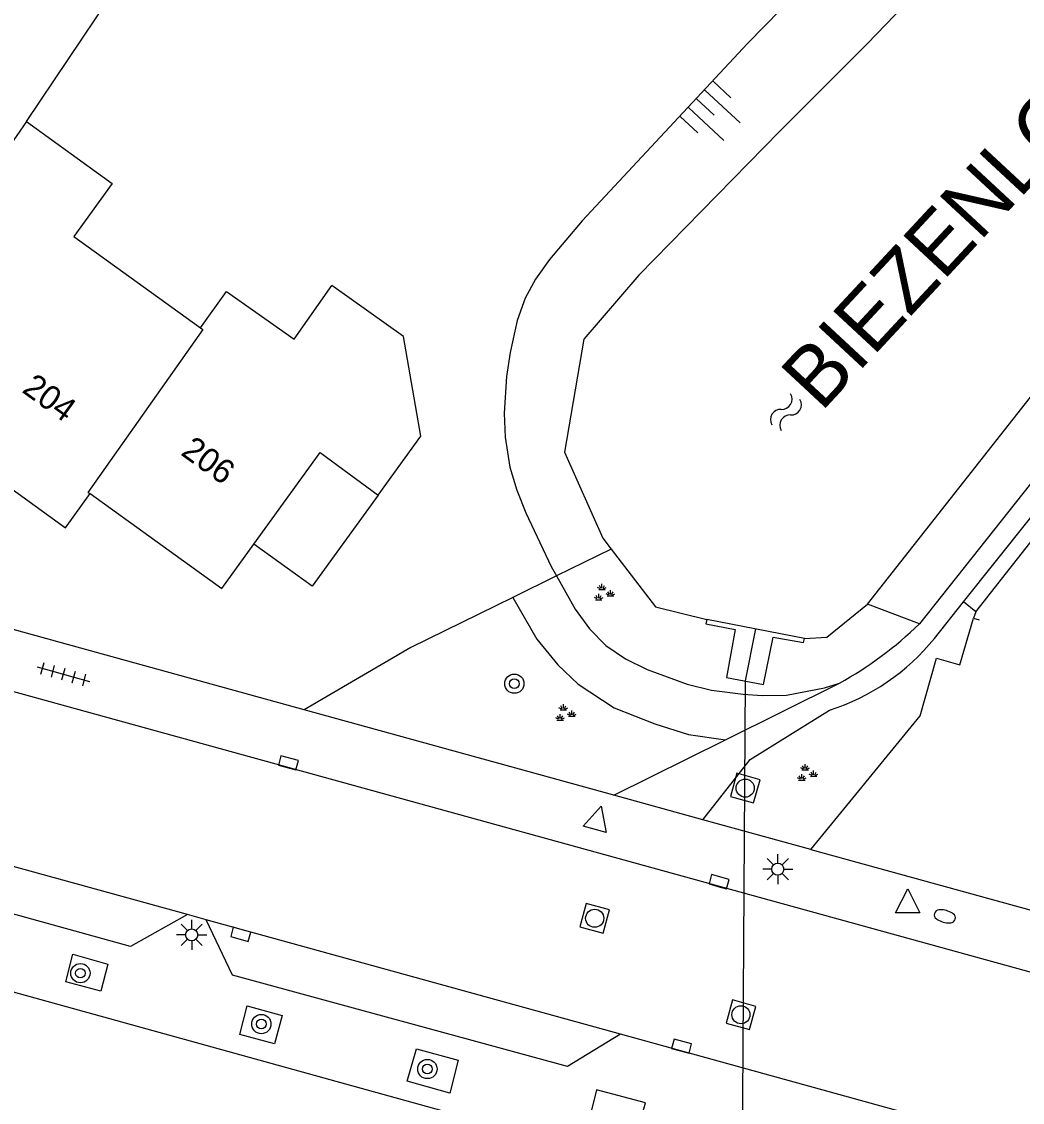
# Model space of a CAD drawing. Extents: x 126000 to 131009, y 393000 to 395500.
# Drawn here: x 130721.66 to 130763.15, y 394949.73 to 394994.55 of the extents above; entities that cross this region are included whole.
import ezdxf

# ---------------------------------------------------------------- set-up
doc = ezdxf.new("R2010")
doc.units = 0
for name, color, linetype in [('gg-afsc-erfafscheiding', 7, 'Continuous'), ('gg-anno-huisnummerreeks BGT', 7, 'Continuous'), ('gg-anno-naam water', 7, 'Continuous'), ('gg-bbg-gedigitaliseerde bebouwing', 7, 'Continuous'), ('gg-bbg-hoofdgebouw', 7, 'Continuous'), ('gg-bbg-luifel en loopbrug', 7, 'Continuous'), ('gg-bbg-tussenscheiding', 7, 'Continuous'), ('gg-knt-BGT kruinlijn', 7, 'Continuous'), ('gg-knt-onverhard', 7, 'Continuous'), ('gg-knt-verharding', 7, 'Continuous'), ('gg-knt-verharding nz', 7, 'Continuous'), ('gg-kntw-beschoeiing', 7, 'Continuous'), ('gg-kwrk-duiker nz buis', 7, 'Continuous'), ('gg-kwrk-uitstroombak niveau min 01', 7, 'Continuous'), ('gt-grn-groengrens', 7, 'Continuous'), ('gt-grn-vlakafsluiter', 7, 'Continuous'), ('gt-symb-boom', 7, 'Continuous'), ('gt-symb-brandkraan', 7, 'Continuous'), ('gt-symb-groenvak', 7, 'Continuous'), ('gt-symb-kolk', 7, 'Continuous'), ('gt-symb-lichtmast', 7, 'Continuous'), ('gt-symb-rioolschacht', 7, 'Continuous'), ('gt-symb-talud symbool', 7, 'Continuous'), ('gt-symb-tegel verharding', 7, 'Continuous'), ('gt-symb-waterafsluiter', 7, 'Continuous'), ('gt-symb-watersymbool', 7, 'Continuous')]:
    doc.layers.add(name, color=color, linetype=linetype)

# ---------------------------------------------------------------- blocks, each defined once
blk = doc.blocks.new('gt0-GRVAK')
at = {"layer": 'gt-symb-groenvak'}
for p, q in [((-0.11, 0.189), (-0.228, 0.24)), ((-0.182, 0.153), (0.088, 0.153)), ((-0.091, 0.211), (-0.156, 0.322)), ((-0.047, 0.214), (-0.047, 0.393)), ((-0.004, 0.211), (0.061, 0.322)), ((0.015, 0.189), (0.133, 0.24)), ((0.262, -0.052), (0.197, 0.059)), ((0.305, -0.049), (0.305, 0.13)), ((0.349, -0.052), (0.414, 0.059)), ((-0.245, -0.228), (-0.363, -0.177)), ((-0.318, -0.264), (-0.047, -0.264)), ((-0.226, -0.206), (-0.291, -0.095)), ((-0.183, -0.203), (-0.183, -0.024)), ((-0.139, -0.206), (-0.074, -0.095)), ((-0.12, -0.228), (-0.002, -0.177)), ((0.243, -0.074), (0.125, -0.023)), ((0.17, -0.11), (0.441, -0.11)), ((0.368, -0.074), (0.486, -0.023))]:
    blk.add_line(p, q, dxfattribs=at)
blk = doc.blocks.new('gt0-TALUD_1')
at = {"layer": 'gt-symb-talud symbool'}
for p, q in [((-1, -1), (-1, 0)), ((-0.5, -2), (-0.5, 0)), ((0, -1), (0, 0)), ((0.5, -2), (0.5, 0)), ((1, -1), (1, 0))]:
    blk.add_line(p, q, dxfattribs=at)
blk = doc.blocks.new('gt0-WA')
at = {"layer": 'gt-symb-watersymbool'}
for centre, start, end in [((-0.323, 0.022), 28.0725, 151.9275), ((0.427, 0.422), 208.0725, 331.9275), ((-0.323, -0.428), 28.0725, 151.9275), ((0.427, -0.028), 208.0725, 331.9275)]:
    blk.add_arc(centre, 0.425, start, end, dxfattribs=at)
blk = doc.blocks.new('gt0-KOLK')
at = {"layer": 'gt-symb-kolk'}
blk.add_lwpolyline([(0, 0), (0.375, 0), (0.375, 0.4), (-0.375, 0.4), (-0.375, 0), (0, 0)], dxfattribs=at)
blk = doc.blocks.new('gt0-RS')
at = {"layer": 'gt-symb-rioolschacht'}
blk.add_lwpolyline([(-0.5, -0.5), (0.5, -0.5), (0.5, 0.5), (-0.5, 0.5)], close=True, dxfattribs=at)
blk.add_circle((0, 0), 0.375, dxfattribs=at)
blk = doc.blocks.new('gt0-BOOM')
at = {"layer": 'gt-symb-boom'}
for radius in [0.4, 0.2]:
    blk.add_circle((0, 0), radius, dxfattribs=at)
blk = doc.blocks.new('gt0-WAFSL')
at = {"layer": 'gt-symb-waterafsluiter'}
for p, q in [((-0.5, -0.333), (0, 0.667)), ((0, 0.667), (0.5, -0.333)), ((0.5, -0.333), (-0.5, -0.333))]:
    blk.add_line(p, q, dxfattribs=at)
blk = doc.blocks.new('gt0-BR')
at = {"layer": 'gt-symb-brandkraan'}
for centre, radius, start, end in [((-0.244, 0), 0.206, 107.5669, 252.4331), ((0.599, -2.664), 3, 106.892, 107.5669), ((0, -0.691), 0.938, 73.108, 106.892), ((-0.599, -2.664), 3, 72.4331, 73.108), ((0.244, 0), 0.206, 287.567, 72.4331), ((0.599, 2.664), 3, 252.4331, 253.108), ((0, 0.691), 0.938, 253.108, 286.8921), ((-0.599, 2.664), 3, 286.8921, 287.567)]:
    blk.add_arc(centre, radius, start, end, dxfattribs=at)
blk = doc.blocks.new('gt0-LMAST')
at = {"layer": 'gt-symb-lichtmast'}
for p, q in [((-0.005, 0.246), (-0.005, 0.621)), ((-0.182, 0.173), (-0.447, 0.438)), ((0.172, 0.173), (0.437, 0.438)), ((-0.255, -0.004), (-0.63, -0.004)), ((-0.182, -0.181), (-0.447, -0.446)), ((-0.005, -0.254), (-0.005, -0.629)), ((0.437, -0.446), (0.172, -0.181)), ((0.245, -0.004), (0.62, -0.004))]:
    blk.add_line(p, q, dxfattribs=at)
blk.add_circle((-0.005, -0.004), 0.25, dxfattribs=at)
blk = doc.blocks.new('gt0-TEG1')
at = {"layer": 'gt-symb-tegel verharding'}
for p, q in [((-1.125, 0), (1.125, 0)), ((-0.9, -0.25), (-0.9, 0.25)), ((-0.45, -0.25), (-0.45, 0.25)), ((0, -0.25), (0, 0.25)), ((0.45, -0.25), (0.45, 0.25)), ((0.9, -0.25), (0.9, 0.25))]:
    blk.add_line(p, q, dxfattribs=at)

msp = doc.modelspace()

# ---------------------------------------------------------------- linework, layer by layer
at = {"layer": 'gg-afsc-erfafscheiding'}
for p, q in [((130746.103, 394972.672), (130743.84, 394971.56)), ((130743.84, 394971.56), (130742.031, 394970.67))]:
    msp.add_line(p, q, dxfattribs=at)
for points in [[(130761.229, 394970.07), (130773.164, 394985.267), (130786.249, 395000)], [(130742.031, 394970.67), (130737.792, 394968.585), (130733.371, 394966.006)]]:
    msp.add_lwpolyline(points, dxfattribs=at)
at = {"layer": 'gg-bbg-gedigitaliseerde bebouwing'}
msp.add_line((130721.86, 394990.4), (130726.508, 394997.333), dxfattribs=at)
for points in [[(130721.86, 394990.4), (130725.41, 394987.84), (130723.82, 394985.64), (130729.07, 394981.85)], [(130729.07, 394981.85), (130730.15, 394983.35), (130732.96, 394981.38), (130734.515, 394983.598)]]:
    msp.add_lwpolyline(points, dxfattribs=at)
at = {"layer": 'gg-bbg-hoofdgebouw'}
for points in [[(130736.442, 394974.909), (130738.211, 394977.355), (130737.498, 394981.494), (130734.515, 394983.598)], [(130717.731, 394977.712), (130723.479, 394973.55), (130724.505, 394974.971)], [(130731.293, 394972.874), (130734.033, 394976.673), (130736.442, 394974.909)], [(130724.505, 394974.971), (130729.965, 394971.033), (130731.293, 394972.874)]]:
    msp.add_lwpolyline(points, dxfattribs=at)
at = {"layer": 'gg-bbg-luifel en loopbrug'}
msp.add_lwpolyline([(130736.442, 394974.909), (130733.708, 394971.128), (130731.293, 394972.874)], dxfattribs=at)
at = {"layer": 'gg-bbg-tussenscheiding'}
msp.add_line((130721.86, 394990.4), (130718.644, 394985.787), dxfattribs=at)
msp.add_lwpolyline([(130729.07, 394981.85), (130729.17, 394981.78), (130724.41, 394975.02), (130724.505, 394974.971)], dxfattribs=at)
at = {"layer": 'gg-knt-BGT kruinlijn'}
for points in [[(130757.983, 395000), (130751.754, 394993.634), (130744.898, 394986.284), (130743.546, 394984.686), (130742.967, 394983.866), (130742.545, 394983.085), (130742.211, 394982.148), (130741.922, 394980.824), (130741.771, 394979.832), (130741.662, 394978.314), (130741.705, 394977.313), (130741.908, 394976.069), (130742.194, 394975.111), (130742.56, 394974.178), (130743.617, 394971.956), (130743.84, 394971.56)], [(130743.84, 394971.56), (130744.617, 394970.178), (130745.21, 394969.363), (130745.88, 394968.68), (130746.698, 394968.118), (130747.603, 394967.674), (130749.261, 394967.073), (130750.26, 394966.819), (130751.571, 394966.654), (130752.36, 394966.602), (130753.374, 394966.61), (130754.944, 394966.916), (130755.57, 394967.108)]]:
    msp.add_lwpolyline(points, dxfattribs=at)
at = {"layer": 'gg-knt-onverhard'}
for p, q in [((130759.512, 394968.966), (130760.717, 394970.478)), ((130750.849, 394964.762), (130755.57, 394967.108)), ((130746.218, 394962.46), (130750.849, 394964.762))]:
    msp.add_line(p, q, dxfattribs=at)
for points in [[(130760.717, 394970.478), (130772.801, 394985.635), (130791.519, 395007.738)], [(130780.19, 394995.679), (130778.126, 394992.953), (130771.484, 394985.455), (130758.883, 394969.566)], [(130749.905, 394961.442), (130751.863, 394963.945), (130755.154, 394965.987)]]:
    msp.add_lwpolyline(points, dxfattribs=at)
for centre, radius, start, end in [((130747.657, 394981.236), 16.193, 299.2547, 313.8907), ((130752.311, 394974.823), 9.282, 287.8349, 320.8758)]:
    msp.add_arc(centre, radius, start, end, dxfattribs=at)
at = {"layer": 'gg-knt-verharding'}
for p, q in [((130733.371, 394966.006), (130609.536, 395000.193)), ((130693.587, 394974.405), (130839.686, 394934.112)), ((130761.132, 394969.812), (130761.363, 394969.737)), ((130746.218, 394962.46), (130733.371, 394966.006)), ((130683.837, 394964.674), (130743.871, 394948.069)), ((130749.905, 394961.442), (130746.218, 394962.46)), ((130754.382, 394960.21), (130749.905, 394961.442)), ((130754.382, 394960.21), (130837.117, 394937.44)), ((130729.318, 394957.297), (130728.535, 394957.513))]:
    msp.add_line(p, q, dxfattribs=at)
for points in [[(130754.382, 394960.21), (130758.919, 394965.756), (130759.594, 394968.146), (130760.56, 394967.867), (130761.132, 394969.812)], [(130728.535, 394957.513), (130726.177, 394956.187), (130691.542, 394965.789)], [(130746.486, 394952.553), (130744.299, 394951.22), (130730.409, 394955.006), (130729.318, 394957.297)], [(130723.493, 394954.718), (130723.788, 394955.878), (130725.238, 394955.463), (130724.938, 394954.334), (130723.493, 394954.718)], [(130732.149, 394952.16), (130730.703, 394952.545), (130731.009, 394953.729), (130732.465, 394953.329), (130732.149, 394952.16)], [(130848.425, 394923.654), (130842.884, 394925.3), (130833.877, 394928.236), (130826.713, 394930.384), (130746.486, 394952.553)], [(130737.649, 394950.603), (130738.03, 394951.947), (130739.754, 394951.47), (130739.417, 394950.101), (130737.649, 394950.603)], [(130746.853, 394947.244), (130747.533, 394949.703), (130745.495, 394950.241), (130744.89, 394947.787)]]:
    msp.add_lwpolyline(points, dxfattribs=at)
at = {"layer": 'gg-knt-verharding nz'}
for p, q in [((130728.535, 394957.513), (130710.112, 394962.604)), ((130746.486, 394952.553), (130729.318, 394957.297))]:
    msp.add_line(p, q, dxfattribs=at)
at = {"layer": 'gg-kntw-beschoeiing'}
for points in [[(130747.25, 394984.027), (130753.095, 394990.004), (130756.717, 394993.625), (130762.858, 395000)], [(130756.735, 394970.389), (130768.449, 394985.277), (130779.024, 394996.626)], [(130747.25, 394984.027), (130744.977, 394981.38), (130744.17, 394976.686), (130745.752, 394973.127), (130746.103, 394972.672)], [(130746.103, 394972.672), (130747.946, 394970.282), (130750.066, 394969.756)], [(130754.119, 394968.969), (130755.051, 394969.019), (130756.735, 394970.389)]]:
    msp.add_lwpolyline(points, dxfattribs=at)
at = {"layer": 'gg-kwrk-duiker nz buis'}
msp.add_lwpolyline([(130752.093, 394969.363), (130751.658, 394967.205), (130751.492, 394941.172), (130750.997, 394939.025)], dxfattribs=at)
at = {"layer": 'gg-kwrk-uitstroombak niveau min 01'}
msp.add_line((130754.119, 394968.969), (130750.066, 394969.756), dxfattribs=at)
msp.add_lwpolyline([(130750.066, 394969.756), (130750.035, 394969.569), (130751.251, 394969.338), (130750.893, 394967.352), (130752.422, 394967.057), (130752.822, 394969.021), (130754.077, 394968.793), (130754.119, 394968.969)], dxfattribs=at)
at = {"layer": 'gt-grn-groengrens'}
for p, q in [((130761.229, 394970.07), (130760.717, 394970.478)), ((130758.883, 394969.566), (130756.735, 394970.389))]:
    msp.add_line(p, q, dxfattribs=at)
msp.add_lwpolyline([(130742.031, 394970.67), (130743.023, 394968.934), (130743.889, 394967.87), (130744.731, 394967.071), (130746.232, 394966.084), (130747.914, 394965.425), (130749.31, 394964.984), (130750.849, 394964.762)], dxfattribs=at)
at = {"layer": 'gt-grn-vlakafsluiter'}
msp.add_line((130761.229, 394970.07), (130761.132, 394969.812), dxfattribs=at)

# ---------------------------------------------------------------- block references
at = {"layer": 'gt-symb-boom'}
for p in [(130742.089, 394967.09), (130724.097, 394955.084), (130731.599, 394952.974), (130738.484, 394951.109)]:
    msp.add_blockref('gt0-BOOM', p, dxfattribs=at)
at = {"layer": 'gt-symb-brandkraan', "rotation": -15.425970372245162}
msp.add_blockref('gt0-BR', (130759.938, 394957.441), dxfattribs=at)
at = {"layer": 'gt-symb-groenvak'}
for p in [(130745.77, 394970.837), (130744.168, 394965.846), (130754.194, 394963.358)]:
    msp.add_blockref('gt0-GRVAK', p, dxfattribs=at)
at = {"layer": 'gt-symb-kolk'}
for p, rotation in [((130732.669, 394963.616), -15.370725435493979), ((130750.522, 394958.685), -15.787947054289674), ((130730.798, 394956.888), 164.574029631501), ((130748.973, 394951.866), -15.551724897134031)]:
    msp.add_blockref('gt0-KOLK', p, dxfattribs=dict(at, rotation=rotation))
at = {"layer": 'gt-symb-lichtmast'}
for p in [(130753.017, 394959.401), (130728.715, 394956.675)]:
    msp.add_blockref('gt0-LMAST', p, dxfattribs=at)
at = {"layer": 'gt-symb-rioolschacht'}
for p, rotation in [((130751.661, 394962.757), -15.425970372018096), ((130745.421, 394957.36), -15.425970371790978), ((130751.485, 394953.359), -15.425970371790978)]:
    msp.add_blockref('gt0-RS', p, dxfattribs=dict(at, rotation=rotation))
at = {"layer": 'gt-symb-talud symbool', "xscale": 1.0004249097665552, "yscale": 1.0004249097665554, "rotation": 46.94423037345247}
msp.add_blockref('gt0-TALUD_1', (130749.649, 394991.345), dxfattribs=at)
at = {"layer": 'gt-symb-tegel verharding', "rotation": -15.481185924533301}
msp.add_blockref('gt0-TEG1', (130723.394, 394967.487), dxfattribs=at)
at = {"layer": 'gt-symb-waterafsluiter', "rotation": -15.425970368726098}
msp.add_blockref('gt0-WAFSL', (130745.509, 394961.366), dxfattribs=at)
at = {"layer": 'gt-symb-waterafsluiter'}
msp.add_blockref('gt0-WAFSL', (130758.399, 394957.917), dxfattribs=at)
at = {"layer": 'gt-symb-watersymbool', "rotation": 58.86920085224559}
msp.add_blockref('gt0-WA', (130753.321, 394978.307), dxfattribs=at)

# ---------------------------------------------------------------- texts
at = {"layer": 'gg-anno-huisnummerreeks BGT'}
for s, rotation, p in [('204', 324.1, (130721.632, 394979.208)), ('206', 324.2, (130728.217, 394976.608))]:
    msp.add_text(s, height=1, rotation=rotation, dxfattribs=at).set_placement(p)
at = {"layer": 'gg-anno-naam water'}
msp.add_text('BIEZENLOOPVIJVER', height=2.5, rotation=47.1061, dxfattribs=at).set_placement((130754.81, 394978.324))

doc.saveas('drawing.dxf')
